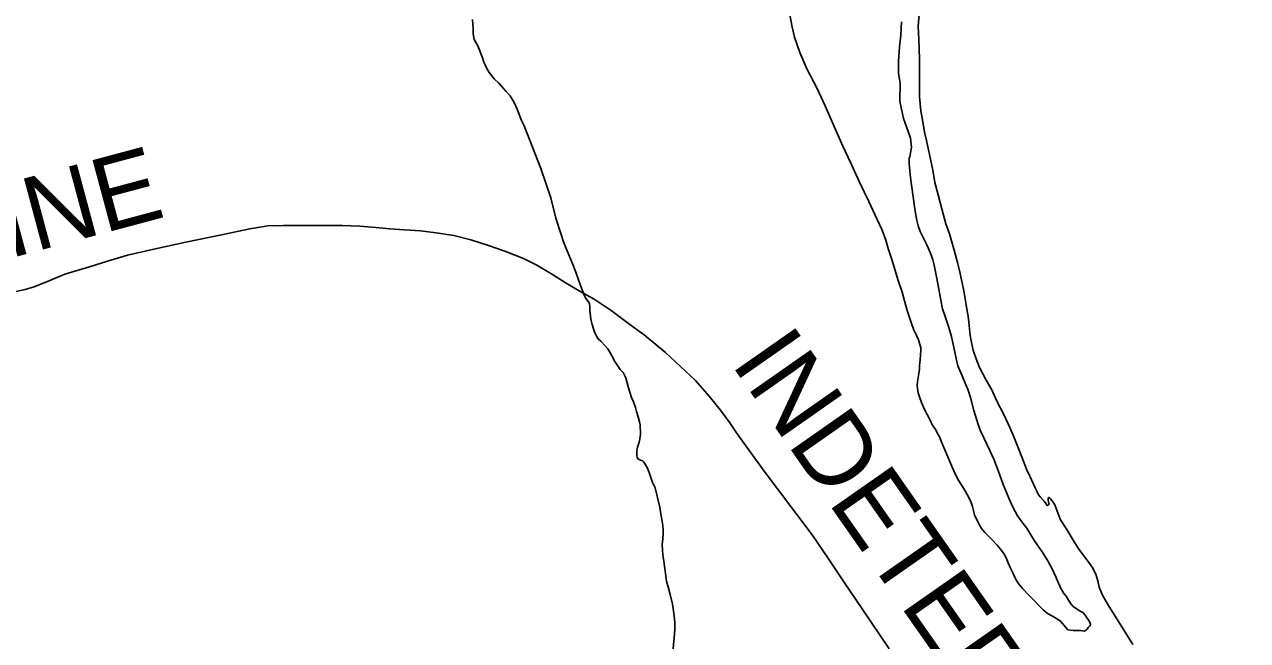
# Model space of a CAD drawing. Extents: x -117616 to 64730, y 54117 to 789866.
# Drawn here: x 62107.1 to 62194.9, y 55467.6 to 55511.9 of the extents above; entities that cross this region are included whole.
import ezdxf

# ---------------------------------------------------------------- set-up
doc = ezdxf.new("R2010")
doc.units = 0
doc.layers.add('3', color=7, linetype='Continuous')
doc.layers.add('9', color=7, linetype='Continuous')

msp = doc.modelspace()

# ---------------------------------------------------------------- linework, layer by layer
at = {"layer": '3'}
for points in [[(62153.114, 55488.305), (62151.58, 55489.584), (62150.631, 55490.244), (62149.208, 55491.328), (62147.981, 55492.133), (62147.031, 55492.661), (62145.974, 55493.295), (62144.998, 55493.902), (62143.879, 55494.572), (62142.901, 55495.049), (62141.579, 55495.586), (62140.395, 55495.991), (62139.141, 55496.392), (62137.922, 55496.714), (62136.64, 55496.912), (62135.521, 55497.049), (62134.357, 55497.113), (62133.311, 55497.194), (62132.326, 55497.278), (62131.169, 55497.373), (62129.925, 55497.432), (62128.314, 55497.42), (62126.922, 55497.441), (62125.692, 55497.431), (62124.573, 55497.397), (62123.263, 55497.201), (62121.247, 55496.754), (62118.685, 55496.225), (62116.391, 55495.732), (62114.505, 55495.292), (62113.048, 55494.867), (62111.76, 55494.462)], [(62111.76, 55494.462), (62110.008, 55493.924), (62108.911, 55493.47), (62107.794, 55493.036), (62107.139, 55492.826), (62105.957, 55492.56)], [(62153.114, 55488.305), (62155.261, 55486.301), (62156.236, 55485.174), (62157.045, 55484.181), (62157.722, 55483.253), (62158.19, 55482.538), (62158.857, 55481.62), (62160.264, 55479.686), (62163.62, 55475.227), (62164.789, 55473.495), (62165.938, 55471.772), (62167.221, 55469.914), (62169.146, 55467.026)]]:
    msp.add_lwpolyline(points, dxfattribs=at)
at = {"layer": '9'}
for points in [[(62139.248, 55512.222), (62139.297, 55511.551), (62139.307, 55511.2), (62139.38, 55510.792), (62139.647, 55510.324), (62139.942, 55509.537), (62140.064, 55509.152), (62140.165, 55508.957), (62140.27, 55508.701), (62140.456, 55508.42), (62140.802, 55507.968), (62141.131, 55507.645), (62141.665, 55507.052), (62141.953, 55506.737), (62142.251, 55506.261), (62142.459, 55505.77), (62142.775, 55504.964), (62142.957, 55504.593), (62144.153, 55501.514), (62144.864, 55499.414), (62145.238, 55497.947), (62145.59, 55496.852), (62145.818, 55496.191), (62146.051, 55495.611), (62146.41, 55494.757), (62146.669, 55494.078), (62147.014, 55493.133), (62147.287, 55492.375), (62147.387, 55492.199), (62147.572, 55491.949), (62147.639, 55491.822), (62147.682, 55491.593), (62147.68, 55491.271), (62147.681, 55491.261), (62147.685, 55491.191), (62147.723, 55490.871), (62147.779, 55490.603), (62147.845, 55490.315), (62147.943, 55490.009), (62148.015, 55489.792), (62148.209, 55489.381), (62148.285, 55489.265), (62148.454, 55489.114), (62148.763, 55488.79), (62148.956, 55488.569), (62149.11, 55488.327), (62149.231, 55488.123)], [(62162.036, 55512.572), (62162.171, 55511.785), (62162.368, 55510.962), (62162.752, 55509.858), (62163.249, 55508.68), (62163.981, 55507.264), (62164.563, 55506.011), (62165.197, 55504.549), (62165.838, 55503.128), (62166.398, 55501.904), (62167.026, 55500.552), (62167.696, 55499.153), (62168.301, 55497.851), (62168.645, 55497.096), (62168.916, 55496.368), (62169.09, 55495.785), (62169.36, 55494.906), (62169.63, 55494.036), (62169.802, 55493.473), (62170.08, 55492.635), (62170.255, 55492.031)], [(62173.615, 55489.449), (62173.427, 55490.112), (62173.197, 55490.812), (62172.971, 55491.443), (62172.855, 55492.07), (62172.719, 55492.866), (62172.603, 55493.493), (62172.488, 55494.11), (62172.381, 55494.586), (62172.279, 55494.972), (62172.158, 55495.327), (62172.03, 55495.652), (62171.89, 55495.995), (62171.62, 55496.513), (62171.383, 55496.992), (62171.238, 55497.416), (62171.137, 55497.792), (62171.019, 55498.449), (62170.761, 55500.344), (62170.681, 55500.872), (62170.633, 55501.352), (62170.584, 55501.862), (62170.592, 55502.255), (62170.636, 55502.348), (62170.756, 55503.058), (62170.679, 55503.707), (62170.512, 55504.18), (62170.179, 55505.106), (62170.04, 55505.782), (62169.908, 55506.347), (62169.908, 55506.87), (62169.95, 55507.174), (62169.934, 55507.646), (62169.833, 55508.354), (62169.814, 55509.217), (62169.895, 55510.247), (62169.987, 55511.087), (62170.043, 55512.045)], [(62171.328, 55512.843), (62171.231, 55511.731), (62171.286, 55510.779), (62171.325, 55509.384), (62171.322, 55508.037), (62171.34, 55506.671), (62171.427, 55505.67), (62171.572, 55504.884), (62171.686, 55504.127), (62171.83, 55503.532), (62172.047, 55502.529), (62172.281, 55501.406), (62172.442, 55500.521), (62172.673, 55499.629), (62172.966, 55498.53), (62173.232, 55497.56), (62173.474, 55496.83), (62173.83, 55495.664), (62174.051, 55494.772), (62174.204, 55494.198), (62174.385, 55493.303), (62174.508, 55492.737), (62174.685, 55491.742), (62174.734, 55491.413), (62174.812, 55490.925), (62174.843, 55490.716), (62174.89, 55490.256), (62174.938, 55489.766), (62174.999, 55489.398)], [(62170.255, 55492.031), (62170.435, 55491.338), (62170.579, 55490.904), (62170.749, 55490.391), (62170.902, 55489.987), (62171.141, 55489.488), (62171.256, 55489.223)], [(62171.256, 55489.223), (62171.431, 55488.647), (62171.426, 55488.516), (62171.413, 55488.094), (62171.354, 55487.549), (62171.34, 55487.408), (62171.322, 55487.106), (62171.25, 55486.651), (62171.211, 55486.378), (62171.188, 55486.186), (62171.167, 55485.954), (62171.177, 55485.723), (62171.238, 55485.424), (62171.33, 55485.127), (62171.466, 55484.73), (62171.62, 55484.385), (62171.794, 55484.03), (62171.945, 55483.734), (62172.163, 55483.281), (62172.27, 55483.104), (62172.516, 55482.702), (62172.603, 55482.535), (62172.732, 55482.299), (62172.809, 55482.141), (62172.932, 55481.814), (62173.141, 55481.33), (62173.361, 55480.826), (62173.482, 55480.54), (62173.626, 55480.194), (62173.877, 55479.651), (62174.159, 55479.1), (62174.48, 55478.57), (62174.62, 55478.324), (62174.877, 55477.902), (62175.031, 55477.547), (62175.122, 55477.259), (62175.204, 55476.961), (62175.287, 55476.623), (62175.406, 55476.406), (62175.56, 55476.051), (62175.785, 55475.678), (62176.026, 55475.386), (62176.287, 55475.115), (62176.526, 55474.883), (62176.892, 55474.486), (62177.144, 55474.194), (62177.398, 55473.843), (62177.538, 55473.577), (62177.692, 55473.221), (62177.826, 55472.865), (62178.043, 55472.441), (62178.206, 55472.106), (62178.42, 55471.753), (62178.715, 55471.373), (62179.205, 55470.87), (62179.519, 55470.541), (62179.894, 55470.153), (62180.207, 55469.824), (62180.507, 55469.575), (62181.079, 55469.266), (62181.48, 55468.99), (62181.816, 55468.582), (62181.983, 55468.407)], [(62173.615, 55489.449), (62173.952, 55487.883), (62174.073, 55487.345), (62174.391, 55486.634), (62174.646, 55486.001), (62174.811, 55485.616), (62174.983, 55485.07), (62175.229, 55484.155), (62175.549, 55483.143), (62175.718, 55482.678), (62176.177, 55481.681), (62176.658, 55480.645), (62176.971, 55479.834), (62177.34, 55478.844), (62177.519, 55478.368), (62177.739, 55477.855), (62178.024, 55477.213), (62178.359, 55476.583), (62178.824, 55475.969), (62179.025, 55475.695), (62179.537, 55474.871), (62179.846, 55474.401), (62180.122, 55474), (62180.537, 55473.364), (62180.623, 55473.206), (62180.85, 55472.783), (62181.123, 55472.211), (62181.289, 55471.806), (62181.377, 55471.599), (62181.432, 55471.46), (62181.498, 55471.332), (62181.691, 55470.998), (62181.858, 55470.804), (62182.029, 55470.539), (62182.199, 55470.275), (62182.368, 55470.07), (62182.604, 55469.899), (62182.912, 55469.72), (62183.055, 55469.645), (62183.222, 55469.451), (62183.36, 55469.246), (62183.434, 55469.148), (62183.509, 55469.02), (62183.552, 55468.942), (62183.598, 55468.793), (62183.572, 55468.691), (62183.515, 55468.629), (62183.428, 55468.555), (62183.352, 55468.451), (62183.285, 55468.368), (62183.157, 55468.313), (62182.916, 55468.344), (62182.355, 55468.362), (62181.983, 55468.407)], [(62174.999, 55489.398), (62175.18, 55488.444), (62175.234, 55488.335), (62175.403, 55487.86), (62175.638, 55487.236), (62176.124, 55486.321), (62176.511, 55485.623), (62176.905, 55484.774), (62177.35, 55483.898), (62177.808, 55482.931), (62178.05, 55482.368), (62178.383, 55481.547), (62178.705, 55480.746), (62179.016, 55479.945), (62179.257, 55479.422), (62179.64, 55478.583), (62179.728, 55478.395), (62179.88, 55478.1), (62179.985, 55477.953), (62180.184, 55477.73), (62180.278, 55477.633), (62180.405, 55477.458), (62180.447, 55477.399), (62180.49, 55477.33), (62180.53, 55477.342), (62180.607, 55477.405), (62180.626, 55477.436), (62180.58, 55477.575), (62180.555, 55477.715), (62180.553, 55477.775), (62180.569, 55477.866), (62180.607, 55477.908), (62180.722, 55477.802), (62180.911, 55477.568), (62181.049, 55477.373), (62181.116, 55477.174), (62181.284, 55476.739), (62181.441, 55476.293), (62181.899, 55475.598), (62182.359, 55474.832), (62182.712, 55474.263), (62183.04, 55473.814), (62183.482, 55473.239), (62183.726, 55472.887), (62183.986, 55472.395), (62184.125, 55471.918), (62184.233, 55471.47), (62184.466, 55470.877), (62184.917, 55470.101), (62185.493, 55469.199), (62186.218, 55468.042), (62186.646, 55467.346)], [(62149.231, 55488.123), (62149.476, 55487.659), (62149.849, 55487.091), (62150.058, 55486.869), (62150.231, 55486.544), (62150.333, 55486.226), (62150.451, 55485.779), (62150.534, 55485.461), (62150.659, 55485.074), (62150.801, 55484.768), (62150.947, 55484.352), (62151.029, 55484.064), (62151.134, 55483.686), (62151.238, 55483.329), (62151.277, 55483.109), (62151.294, 55482.919), (62151.315, 55482.648), (62151.304, 55482.427), (62151.256, 55482.104), (62151.216, 55481.861), (62151.144, 55481.647), (62151.099, 55481.525), (62151.065, 55481.393), (62151.049, 55481.292), (62151.039, 55481.02), (62151.044, 55480.89), (62151.058, 55480.8), (62151.091, 55480.731), (62151.123, 55480.672), (62151.358, 55480.55), (62151.449, 55480.524), (62151.522, 55480.456), (62151.648, 55480.301), (62151.82, 55480.006), (62151.955, 55479.619), (62152.17, 55478.975), (62152.355, 55478.6), (62152.676, 55477.307), (62152.82, 55476.459), (62152.913, 55475.89), (62152.936, 55475.559), (62152.936, 55475.288), (62152.9, 55474.935), (62152.867, 55474.521), (62152.917, 55473.76), (62152.994, 55473.331), (62153.099, 55472.451), (62153.17, 55471.901), (62153.311, 55471.384), (62153.439, 55470.927), (62153.606, 55470.241), (62153.711, 55469.602), (62153.767, 55468.961), (62153.767, 55468.438), (62153.722, 55467.814), (62153.622, 55466.815)]]:
    msp.add_lwpolyline(points, dxfattribs=at)

# ---------------------------------------------------------------- texts
at = {"layer": '3'}
for s, height, rotation, p in [('LINE', 5.28, 15, (62102.18, 55494.027)), ('INDETERMINATE', 5.27999, 305, (62157.727, 55487.553))]:
    msp.add_text(s, height=height, rotation=rotation, dxfattribs=at).set_placement(p)

doc.saveas('drawing.dxf')
